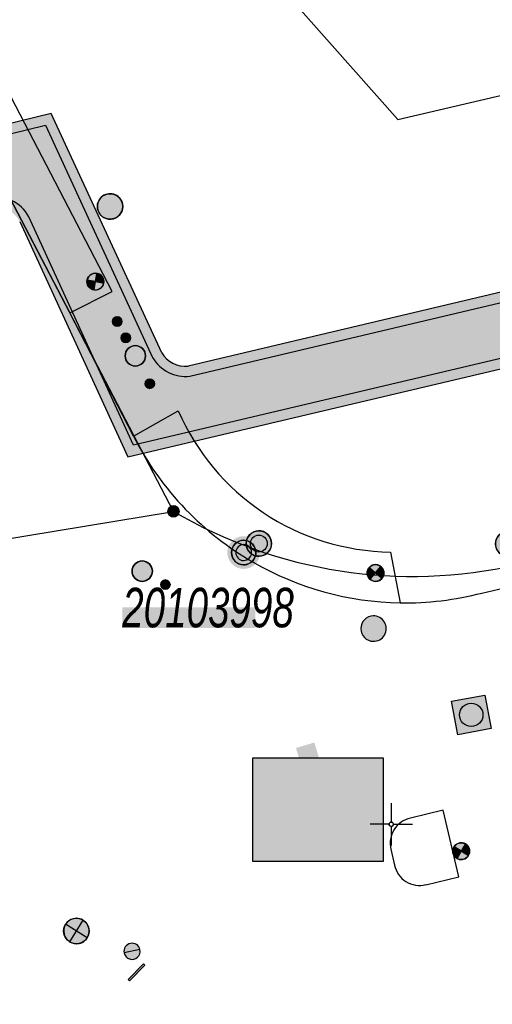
# Model space of a CAD drawing. Header units: metres. Extents: x 2695560 to 2696939, y 1260491 to 1262050.
# Tile 931 of 1005: x 2696565 to 2696579, y 1261645 to 1261673. Entities that reach past the tile are written whole.
import ezdxf

# ---------------------------------------------------------------- set-up
doc = ezdxf.new("R2010")
doc.units = ezdxf.units.M
doc.linetypes.add('AUSGEZOGEN', pattern=[0])
for name, color, linetype in [('XR$1$AV_Flächen (EO)', 7, 'AUSGEZOGEN'), ('XR$1$AV_Gebäudeflächen ut.', 7, 'AUSGEZOGEN'), ('XR$1$AV_Grenzpunkte', 7, 'AUSGEZOGEN'), ('XR$1$AV_Koordinatennetzpunkte', 7, 'AUSGEZOGEN'), ('XR$1$AV_Lagefixpunkt-Nr.', 7, 'AUSGEZOGEN'), ('XR$1$AV_Lagefixpunkte', 7, 'AUSGEZOGEN'), ('XR$1$AV_Linien (BB)', 7, 'AUSGEZOGEN'), ('XR$1$AV_Linien (EO)', 7, 'AUSGEZOGEN'), ('XR$1$AW_LK_Schachtdeckel', 24, 'AUSGEZOGEN'), ('XR$1$EW_LK_Bauwerk_FL_Linie_Punkt', 1, 'AUSGEZOGEN'), ('XR$1$EW_LK_Knoten', 1, 'AUSGEZOGEN'), ('XR$1$FM_LK_SW_TRASSEKNOTEN', 94, 'AUSGEZOGEN'), ('XR$1$Liegenschaftsgrenzen', 7, 'AUSGEZOGEN'), ('XR$1$PFAV', 255, 'AUSGEZOGEN'), ('XR$1$PFAW', 255, 'AUSGEZOGEN'), ('XR$1$PFEW', 255, 'AUSGEZOGEN'), ('XR$1$PFWA', 255, 'AUSGEZOGEN'), ('XR$1$PFWFM', 255, 'AUSGEZOGEN'), ('XR$1$RAEW', 8, 'AUSGEZOGEN'), ('XR$1$RP_Abstandslinie', 7, 'AUSGEZOGEN'), ('XR$1$WA_LK_Absperrarmatur', 171, 'AUSGEZOGEN'), ('XR$1$WA_LK_Hydrant', 171, 'AUSGEZOGEN'), ('XR$1$WA_LK_Rohrleitungsteil', 171, 'AUSGEZOGEN')]:
    doc.layers.add(name, color=color, linetype=linetype)
doc.styles.add('ARIAL', font='arial.ttf')

# ---------------------------------------------------------------- blocks, each defined once
blk = doc.blocks.new('COMPLEXOBJECT_72')
at = {"layer": 'XR$1$AV_Linien (BB)', "color": 7, "linetype": 'AUSGEZOGEN', "transparency": 33554687}
for p, q in [((6567.409, 11661.426), (6568.725, 11662.171)), ((6574.974, 11658.012), (6575.258, 11656.517))]:
    blk.add_line(p, q, dxfattribs=at)
for centre, radius, start, end in [((6575.065, 11664.923), 6.911, 203.4625, 236.2389), ((6575.069, 11664.936), 6.924, 236.2693, 269.2142)]:
    blk.add_arc(centre, radius, start, end, dxfattribs=at)
blk = doc.blocks.new('COMPLEXOBJECT_356')
at = {"layer": 'XR$1$AV_Linien (BB)', "color": 7, "linetype": 'AUSGEZOGEN', "transparency": 33554687}
for centre, radius, start, end in [((6575.407, 11665.484), 8.968, 223.8702, 240.0574), ((6575.41, 11665.492), 8.976, 240.0679, 269.0301)]:
    blk.add_arc(centre, radius, start, end, dxfattribs=at)
blk = doc.blocks.new('COMPLEXOBJECT_401')
at = {"layer": 'XR$1$AV_Linien (BB)', "color": 7, "linetype": 'AUSGEZOGEN', "transparency": 33554687}
blk.add_lwpolyline([(6577.669, 11656.806), (6578.841, 11657.078), (6579.565, 11657.246)], dxfattribs=at)
blk.add_arc((6575.401, 11665.527), 9.011, 269.0917, 284.5788, dxfattribs=at)
blk = doc.blocks.new('COMPLEXOBJECT_687')
at = {"layer": 'XR$1$AV_Linien (BB)', "color": 7, "linetype": 'AUSGEZOGEN', "transparency": 33554687}
for p, q in [((6588.145, 11645.77), (6587.718, 11645.67)), ((6582.507, 11643.981), (6577.564, 11642.032)), ((6573.8, 11640.57), (6569.771, 11639.203))]:
    blk.add_line(p, q, dxfattribs=at)
for centre, radius, start, end in [((6598.952, 11602.127), 44.969, 104.4667, 111.4506), ((6537.477, 11739.663), 105.541, 290.13087, 292.32312)]:
    blk.add_arc(centre, radius, start, end, dxfattribs=at)
blk = doc.blocks.new('COMPLEXOBJECT_721')
at = {"layer": 'XR$1$AV_Linien (BB)', "color": 7, "linetype": 'AUSGEZOGEN', "transparency": 33554687}
blk.add_line((6574.989, 11649.264), (6575.096, 11648.799), dxfattribs=at)
blk.add_lwpolyline([(6576.989, 11648.451), (6576.533, 11650.41), (6575.563, 11650.179)], dxfattribs=at)
for centre, radius, start, end in [((6575.725, 11649.44), 0.757, 102.361, 193.4371), ((6575.833, 11648.95), 0.752, 191.5617, 284.383)]:
    blk.add_arc(centre, radius, start, end, dxfattribs=at)
blk = doc.blocks.new('COMPLEXOBJECT_925')
at = {"layer": 'XR$1$AV_Flächen (EO)', "color": 7, "linetype": 'AUSGEZOGEN', "transparency": 33554687}
blk.add_line((6607.446, 11672.563), (6569.016, 11663.487), dxfattribs=at)
for points in [[(6568.237, 11663.88), (6564.981, 11670.925), (6546.363, 11666.366)], [(6564.053, 11667.741), (6567.238, 11660.81), (6608.019, 11670.43), (6608.863, 11666.708), (6609.352, 11666.824), (6609.812, 11664.878)]]:
    blk.add_lwpolyline(points, dxfattribs=at)
blk.add_arc((6568.928, 11664.282), 0.8, 210.1705, 276.2883, dxfattribs=at)
blk = doc.blocks.new('COMPLEXOBJECT_1138')
at = {"layer": 'XR$1$AV_Linien (EO)', "color": 7, "linetype": 'AUSGEZOGEN', "transparency": 33554687}
for points in [[(6569.068, 11663.191), (6605.932, 11671.897), (6607.503, 11672.268)], [(6546.426, 11666.073), (6564.812, 11670.575), (6567.97, 11663.742)]]:
    blk.add_lwpolyline(points, dxfattribs=at)
blk.add_arc((6568.931, 11664.287), 1.105, 209.5744, 277.1286, dxfattribs=at)
blk = doc.blocks.new('COMPLEXOBJECT_1139')
at = {"layer": 'XR$1$AV_Linien (EO)', "color": 7, "linetype": 'AUSGEZOGEN', "transparency": 33554687}
blk.add_lwpolyline([(6607.878, 11670.705), (6606.301, 11670.333), (6567.408, 11661.158), (6564.319, 11667.88)], dxfattribs=at)
blk.add_arc((6563.364, 11667.382), 1.077, 27.5437, 102.7964, dxfattribs=at)
blk = doc.blocks.new('COMPLEXOBJECT_1221')
at = {"layer": 'XR$1$Liegenschaftsgrenzen', "color": 7, "linetype": 'AUSGEZOGEN', "transparency": 33554687}
blk.add_line((6568.585, 11659.21), (6548.129, 11698.336), dxfattribs=at)
blk = doc.blocks.new('COMPLEXOBJECT_1230')
at = {"layer": 'XR$1$Liegenschaftsgrenzen', "color": 7, "linetype": 'AUSGEZOGEN', "transparency": 33554687}
blk.add_arc((6575.628, 11671.194), 13.9, 239.5594, 282.8122, dxfattribs=at)
blk = doc.blocks.new('BWAV1')
at = {"layer": 'XR$1$PFAV', "transparency": 33554687}
blk.add_hatch(color=7, dxfattribs=at).paths.add_polyline_path([(0.67, 0), (0.656, 0.135), (0.616, 0.264), (0.55, 0.383), (0.462, 0.486), (0.354, 0.569), (0.233, 0.628), (0.101, 0.662), (-0.034, 0.669), (-0.168, 0.649), (-0.295, 0.602), (-0.41, 0.53), (-0.508, 0.436), (-0.586, 0.325), (-0.639, 0.201), (-0.667, 0.068), (-0.667, -0.068), (-0.639, -0.201), (-0.586, -0.325), (-0.508, -0.436), (-0.41, -0.53), (-0.295, -0.602), (-0.168, -0.649), (-0.034, -0.669), (0.101, -0.662), (0.233, -0.628), (0.354, -0.569), (0.462, -0.486), (0.55, -0.383), (0.616, -0.264), (0.656, -0.135)])
at = {"color": 7, "transparency": 33554687}
for radius, start, end in [(0.5, 91.1948, 268.8052), (0.5, 268.8052, 91.1948), (0.326, 91.1948, 268.8052), (0.326, 268.8052, 91.1948)]:
    blk.add_arc((0, 0), radius, start, end, dxfattribs=at)
at = {"layer": 'XR$1$PFAV', "transparency": 33554687}
blk.add_circle((0, 0), 0.5, dxfattribs=at)
blk = doc.blocks.new('BAV15')
at = {"layer": 'XR$1$PFAV', "transparency": 33554687}
blk.add_hatch(color=7, dxfattribs=at).paths.add_polyline_path([(0.5, 0), (0.49, 0.101), (0.459, 0.197), (0.41, 0.286), (0.344, 0.362), (0.264, 0.424), (0.174, 0.469), (0.076, 0.494), (-0.025, 0.499), (-0.125, 0.484), (-0.22, 0.449), (-0.306, 0.395), (-0.379, 0.326), (-0.437, 0.243), (-0.477, 0.15), (-0.497, 0.051), (-0.497, -0.051), (-0.477, -0.15), (-0.437, -0.243), (-0.379, -0.326), (-0.306, -0.395), (-0.22, -0.449), (-0.125, -0.484), (-0.025, -0.499), (0.076, -0.494), (0.174, -0.469), (0.264, -0.424), (0.344, -0.362), (0.41, -0.286), (0.459, -0.197), (0.49, -0.101)])
at = {"color": 7, "transparency": 33554687}
for start, end in [(90, 270), (270, 90)]:
    blk.add_arc((0, 0), 0.5, start, end, dxfattribs=at)
at = {"layer": 'XR$1$PFAV', "transparency": 33554687}
blk.add_circle((0, 0), 0.5, dxfattribs=at)
blk = doc.blocks.new('BAV2041')
at = {"color": 7, "transparency": 33554687}
for p, q in [((0, 0.5), (0, 0.05)), ((-0.05, 0), (-0.5, 0)), ((0.05, 0), (0.5, 0)), ((0, -0.05), (0, -0.5))]:
    blk.add_line(p, q, dxfattribs=at)
blk.add_circle((0, 0), 0.05, dxfattribs=at)
for start, end in [(90, 270), (270, 90)]:
    blk.add_arc((0, 0), 0.05, start, end, dxfattribs=at)
blk = doc.blocks.new('BAW2082')
at = {"layer": 'XR$1$PFAW', "transparency": 33554687}
blk.add_hatch(color=7, dxfattribs=at).paths.add_polyline_path([(0.509, -0.003), (0.499, 0.098), (0.469, 0.194), (0.42, 0.283), (0.354, 0.359), (0.274, 0.421), (0.183, 0.466), (0.085, 0.491), (-0.016, 0.496), (-0.116, 0.481), (-0.211, 0.446), (-0.297, 0.392), (-0.37, 0.323), (-0.428, 0.24), (-0.468, 0.147), (-0.488, 0.047), (-0.488, -0.054), (-0.468, -0.153), (-0.428, -0.246), (-0.37, -0.329), (-0.297, -0.398), (-0.211, -0.452), (-0.116, -0.487), (-0.016, -0.502), (0.085, -0.497), (0.183, -0.472), (0.274, -0.427), (0.354, -0.366), (0.42, -0.289), (0.469, -0.2), (0.499, -0.104)])
at = {"transparency": 33554687}
for start, end in [(91.1948, 268.8052), (268.8052, 91.1948)]:
    blk.add_arc((0.01, 0), 0.5, start, end, dxfattribs=at)
at = {"layer": 'XR$1$PFAW', "transparency": 33554687}
blk.add_circle((0.009, -0.003), 0.5, dxfattribs=at)
blk = doc.blocks.new('BAW2087')
at = {"lineweight": 25, "true_color": 0x000000, "transparency": 33554687}
h = blk.add_hatch(color=18, dxfattribs=at)
h.paths.add_polyline_path([(-0.5, 0.5), (-0.5, -0.5), (0.5, -0.5), (0.5, 0.5)])
h.paths.add_polyline_path([(0.337, -0.069), (0.316, -0.136), (0.282, -0.196), (0.237, -0.249), (0.182, -0.292), (0.119, -0.322), (0.052, -0.34), (-0.017, -0.343), (-0.086, -0.333), (-0.151, -0.309), (-0.21, -0.272), (-0.261, -0.224), (-0.301, -0.167), (-0.328, -0.103), (-0.342, -0.035), (-0.342, 0.035), (-0.328, 0.103), (-0.301, 0.167), (-0.261, 0.224), (-0.21, 0.272), (-0.151, 0.309), (-0.086, 0.333), (-0.017, 0.343), (0.052, 0.34), (0.119, 0.322), (0.182, 0.292), (0.237, 0.249), (0.282, 0.196), (0.316, 0.136), (0.337, 0.069), (0.344, 0)], flags=16)
at = {"layer": 'XR$1$PFAW', "lineweight": 25, "transparency": 33554687}
blk.add_hatch(color=7, dxfattribs=at).paths.add_polyline_path([(0.344, 0), (0.337, 0.069), (0.316, 0.136), (0.282, 0.196), (0.237, 0.249), (0.182, 0.292), (0.119, 0.322), (0.052, 0.34), (-0.017, 0.343), (-0.086, 0.333), (-0.151, 0.309), (-0.21, 0.272), (-0.261, 0.224), (-0.301, 0.167), (-0.328, 0.103), (-0.342, 0.035), (-0.342, -0.035), (-0.328, -0.103), (-0.301, -0.167), (-0.261, -0.224), (-0.21, -0.272), (-0.151, -0.309), (-0.086, -0.333), (-0.017, -0.343), (0.052, -0.34), (0.119, -0.322), (0.182, -0.292), (0.237, -0.249), (0.282, -0.196), (0.316, -0.136), (0.337, -0.069)])
at = {"lineweight": 25, "transparency": 33554687}
for p, q in [((-0.5, 0.5, 0.993), (0.5, 0.5, 0.993)), ((-0.5, -0.5, 0.993), (-0.5, 0.5, 0.993)), ((0.5, 0.5, 0.993), (0.5, -0.5, 0.993)), ((0.5, -0.5, 0.993), (-0.5, -0.5, 0.993))]:
    blk.add_line(p, q, dxfattribs=at)
blk.add_circle((0, 0), 0.344, dxfattribs=at)
at = {"layer": 'XR$1$PFAW', "lineweight": 25, "transparency": 33554687}
blk.add_line((-0.5, 0.5), (0.5, 0.5), dxfattribs=at)
at = {"layer": 'XR$1$PFAW', "color": 31, "lineweight": 25, "transparency": 33554687}
for p, q in [((-0.5, -0.5), (-0.5, 0.5)), ((0.5, 0.5), (0.5, -0.5)), ((0.5, -0.5), (-0.5, -0.5))]:
    blk.add_line(p, q, dxfattribs=at)
at = {"layer": 'XR$1$PFAW', "lineweight": 25, "transparency": 33554687}
blk.add_circle((0, 0), 0.344, dxfattribs=at)
blk = doc.blocks.new('BWA2013')
at = {"true_color": 0x000000, "transparency": 33554687}
blk.add_hatch(color=18, dxfattribs=at).paths.add_polyline_path([(-0.291, -0.409), (0.352, 0.357), (0.291, 0.409), (-0.352, -0.357)])
at = {"transparency": 33554687}
blk.add_lwpolyline([(-0.291, -0.409), (-0.352, -0.357), (0.291, 0.409), (0.352, 0.357), (-0.291, -0.409)], close=True, dxfattribs=at)
blk = doc.blocks.new('BWA2009')
at = {"true_color": 0x000000, "transparency": 33554687}
blk.add_hatch(color=18, dxfattribs=at).paths.add_polyline_path([(0.333, 0), (0.327, 0.067), (0.306, 0.131), (0.274, 0.19), (0.23, 0.242), (0.176, 0.283), (0.116, 0.313), (0.05, 0.329), (-0.017, 0.333), (-0.084, 0.323), (-0.147, 0.299), (-0.204, 0.264), (-0.253, 0.217), (-0.291, 0.162), (-0.318, 0.1), (-0.332, 0.034), (-0.332, -0.034), (-0.318, -0.1), (-0.291, -0.162), (-0.253, -0.217), (-0.204, -0.264), (-0.147, -0.299), (-0.084, -0.323), (-0.017, -0.333), (0.05, -0.329), (0.116, -0.313), (0.176, -0.283), (0.23, -0.242), (0.274, -0.19), (0.306, -0.131), (0.327, -0.067)])
at = {"layer": 'XR$1$PFWA', "transparency": 33554687}
blk.add_hatch(color=7, dxfattribs=at).paths.add_polyline_path([(0.5, 0), (0.49, 0.101), (0.459, 0.197), (0.41, 0.286), (0.344, 0.362), (0.264, 0.424), (0.174, 0.469), (0.076, 0.494), (-0.025, 0.499), (-0.125, 0.484), (-0.22, 0.449), (-0.306, 0.395), (-0.379, 0.326), (-0.437, 0.243), (-0.477, 0.15), (-0.497, 0.051), (-0.497, -0.051), (-0.477, -0.15), (-0.437, -0.243), (-0.379, -0.326), (-0.306, -0.395), (-0.22, -0.449), (-0.125, -0.484), (-0.025, -0.499), (0.076, -0.494), (0.174, -0.469), (0.264, -0.424), (0.344, -0.362), (0.41, -0.286), (0.459, -0.197), (0.49, -0.101)])
at = {"transparency": 33554687}
blk.add_circle((0, 0), 0.333, dxfattribs=at)
for start, end in [(90, 180), (0, 90), (180, 270), (270, 0)]:
    blk.add_arc((0, 0), 0.5, start, end, dxfattribs=at)
at = {"layer": 'XR$1$PFWA', "transparency": 33554687}
blk.add_circle((0, 0), 0.5, dxfattribs=at)
blk = doc.blocks.new('BWA965')
at = {"layer": 'XR$1$PFWA', "transparency": 33554687}
blk.add_hatch(color=7, dxfattribs=at).paths.add_polyline_path([(0, 0.5), (-0.051, 0.497), (-0.101, 0.49), (-0.15, 0.477), (-0.197, 0.459), (-0.243, 0.437), (-0.286, 0.41), (-0.326, 0.379), (-0.362, 0.344), (-0.395, 0.306), (-0.424, 0.264), (-0.449, 0.22), (-0.469, 0.174), (-0.484, 0.125), (-0.494, 0.076), (-0.499, 0.025), (-0.499, -0.025), (-0.494, -0.076), (-0.484, -0.125), (-0.469, -0.174), (-0.449, -0.22), (-0.424, -0.264), (-0.395, -0.306), (-0.362, -0.344), (-0.326, -0.379), (-0.286, -0.41), (-0.243, -0.437), (-0.197, -0.459), (-0.15, -0.477), (-0.101, -0.49), (-0.051, -0.497), (0, -0.5), (0.051, -0.497), (0.101, -0.49), (0.15, -0.477), (0.197, -0.459), (0.243, -0.437), (0.286, -0.41), (0.326, -0.379), (0.362, -0.344), (0.395, -0.306), (0.424, -0.264), (0.449, -0.22), (0.469, -0.174), (0.484, -0.125), (0.494, -0.076), (0.499, -0.025), (0.499, 0.025), (0.494, 0.076), (0.484, 0.125), (0.469, 0.174), (0.449, 0.22), (0.424, 0.264), (0.395, 0.306), (0.362, 0.344), (0.326, 0.379), (0.286, 0.41), (0.243, 0.437), (0.197, 0.459), (0.15, 0.477), (0.101, 0.49), (0.051, 0.497)])
at = {"transparency": 33554687}
blk.add_line((0, 0.5), (0, -0.5), dxfattribs=at)
for start, end in [(90, 270), (270, 90)]:
    blk.add_arc((0, 0), 0.5, start, end, dxfattribs=at)
blk = doc.blocks.new('BEW15')
at = {"layer": 'XR$1$PFEW', "transparency": 33554687}
h = blk.add_hatch(color=7, dxfattribs=at)
h.paths.add_polyline_path([(-0.5, 0), (-0.497, -0.05), (-0.489, -0.1), (-0.477, -0.15), (-0.459, -0.197), (-0.437, -0.242), (-0.41, -0.285), (-0.379, -0.326), (-0.344, -0.362), (-0.306, -0.395), (-0.264, -0.424), (-0.22, -0.449), (-0.173, -0.469), (-0.125, -0.484), (-0.075, -0.494), (-0.025, -0.499), (0.026, -0.499), (0.076, -0.494), (0.126, -0.484), (0.174, -0.469), (0.22, -0.449), (0.265, -0.424), (0.306, -0.395), (0.345, -0.362), (0.38, -0.326), (0.411, -0.285), (0.437, -0.242), (0.46, -0.197), (0.477, -0.15), (0.49, -0.1), (0.498, -0.05), (0.5, 0), (0.498, 0.051), (0.49, 0.101), (0.477, 0.15), (0.46, 0.197), (0.437, 0.243), (0.411, 0.286), (0.38, 0.326), (0.345, 0.363), (0.306, 0.396), (0.265, 0.424), (0.22, 0.449), (0.174, 0.469), (0.126, 0.484), (0.076, 0.494), (0.026, 0.5), (-0.025, 0.5), (-0.075, 0.494), (-0.125, 0.484), (-0.173, 0.469), (-0.22, 0.449), (-0.264, 0.424), (-0.306, 0.396), (-0.344, 0.363), (-0.379, 0.326), (-0.41, 0.286), (-0.437, 0.243), (-0.459, 0.197), (-0.477, 0.15), (-0.489, 0.101), (-0.497, 0.051)])
h.paths.add_polyline_path([(0.01, 0.001), (0.01, 0), (0.01, -0.001), (0.01, -0.002), (0.01, -0.003), (0.009, -0.004), (0.009, -0.005), (0.009, -0.006), (0.008, -0.006), (0.007, -0.007), (0.006, -0.008), (0.006, -0.008), (0.005, -0.009), (0.004, -0.009), (0.003, -0.01), (0.002, -0.01), (0.001, -0.01), (0, -0.01), (-0.001, -0.01), (-0.002, -0.01), (-0.003, -0.009), (-0.004, -0.009), (-0.005, -0.008), (-0.006, -0.008), (-0.007, -0.007), (-0.007, -0.006), (-0.008, -0.006), (-0.008, -0.005), (-0.009, -0.004), (-0.009, -0.003), (-0.009, -0.002), (-0.01, -0.001), (-0.01, 0), (-0.01, 0.001), (-0.009, 0.002), (-0.009, 0.003), (-0.009, 0.004), (-0.008, 0.005), (-0.008, 0.006), (-0.007, 0.007), (-0.007, 0.007), (-0.006, 0.008), (-0.005, 0.009), (-0.004, 0.009), (-0.003, 0.01), (-0.002, 0.01), (-0.001, 0.01), (0, 0.01), (0.001, 0.01), (0.002, 0.01), (0.003, 0.01), (0.004, 0.01), (0.005, 0.009), (0.006, 0.009), (0.006, 0.008), (0.007, 0.007), (0.008, 0.007), (0.009, 0.006), (0.009, 0.005), (0.009, 0.004), (0.01, 0.003), (0.01, 0.002)], flags=16)
at = {"color": 1, "transparency": 33554687}
for start, end in [(0, 180), (180, 0)]:
    blk.add_arc((0, 0), 0.5, start, end, dxfattribs=at)
at = {"layer": 'XR$1$PFEW', "transparency": 33554687}
blk.add_circle((0, 0), 0.5, dxfattribs=at)
blk = doc.blocks.new('BEWLP2549_S')
at = {"layer": 'XR$1$PFEW', "transparency": 33554687}
blk.add_hatch(color=7, dxfattribs=at).paths.add_polyline_path([(0.5, 0), (0.49, 0.101), (0.459, 0.197), (0.41, 0.286), (0.344, 0.362), (0.264, 0.424), (0.174, 0.469), (0.076, 0.494), (-0.025, 0.499), (-0.125, 0.484), (-0.22, 0.449), (-0.306, 0.395), (-0.379, 0.326), (-0.437, 0.243), (-0.477, 0.15), (-0.497, 0.051), (-0.497, -0.051), (-0.477, -0.15), (-0.437, -0.243), (-0.379, -0.326), (-0.306, -0.395), (-0.22, -0.449), (-0.125, -0.484), (-0.025, -0.499), (0.076, -0.494), (0.174, -0.469), (0.264, -0.424), (0.344, -0.362), (0.41, -0.286), (0.459, -0.197), (0.49, -0.101)])
at = {"color": 1, "transparency": 33554687}
for p, q in [((0.354, -0.354), (-0.354, 0.354)), ((-0.354, -0.354), (0.354, 0.354))]:
    blk.add_line(p, q, dxfattribs=at)
for start, end in [(91.3809, 268.6191), (268.6191, 91.3809)]:
    blk.add_arc((0, 0), 0.5, start, end, dxfattribs=at)
at = {"layer": 'XR$1$PFEW', "transparency": 33554687}
blk.add_circle((0, 0), 0.5, dxfattribs=at)
blk = doc.blocks.new('BEWLP2561')
at = {"layer": 'XR$1$PFEW', "transparency": 33554687}
blk.add_hatch(color=7, dxfattribs=at).paths.add_polyline_path([(0.488, 0), (0.478, 0.101), (0.448, 0.197), (0.399, 0.286), (0.333, 0.362), (0.253, 0.424), (0.162, 0.469), (0.064, 0.494), (-0.037, 0.499), (-0.137, 0.484), (-0.232, 0.449), (-0.318, 0.395), (-0.391, 0.326), (-0.449, 0.243), (-0.489, 0.15), (-0.509, 0.051), (-0.509, -0.051), (-0.489, -0.15), (-0.449, -0.243), (-0.391, -0.326), (-0.318, -0.395), (-0.232, -0.449), (-0.137, -0.484), (-0.037, -0.499), (0.064, -0.494), (0.162, -0.469), (0.253, -0.424), (0.333, -0.362), (0.399, -0.286), (0.448, -0.197), (0.478, -0.101)])
at = {"layer": 'XR$1$RAEW', "transparency": 33554687}
for points in [[(-0.324, -0.38), (-0.009, 0.003), (-0.38, 0.325), (-0.396, 0.305), (-0.411, 0.285), (-0.425, 0.263), (-0.438, 0.242), (-0.449, 0.219), (-0.46, 0.196), (-0.469, 0.172), (-0.477, 0.148), (-0.484, 0.124), (-0.49, 0.099), (-0.494, 0.074), (-0.497, 0.049), (-0.499, 0.024), (-0.5, -0.001), (-0.499, -0.027), (-0.497, -0.052), (-0.494, -0.077), (-0.489, -0.102), (-0.484, -0.127), (-0.477, -0.151), (-0.468, -0.175), (-0.459, -0.198), (-0.448, -0.221), (-0.436, -0.244), (-0.423, -0.266), (-0.409, -0.287), (-0.394, -0.307), (-0.378, -0.327), (-0.361, -0.346), (-0.343, -0.363)], [(0.306, 0.386), (0, 0), (0.381, -0.325), (0.397, -0.305), (0.411, -0.284), (0.425, -0.262), (0.438, -0.24), (0.449, -0.217), (0.459, -0.193), (0.468, -0.169), (0.476, -0.144), (0.483, -0.12), (0.488, -0.094), (0.492, -0.069), (0.494, -0.043), (0.495, -0.018), (0.495, 0.008), (0.494, 0.034), (0.491, 0.059), (0.487, 0.084), (0.482, 0.11), (0.475, 0.134), (0.468, 0.159), (0.459, 0.183), (0.448, 0.206), (0.437, 0.229), (0.424, 0.252), (0.41, 0.273), (0.395, 0.294), (0.379, 0.314), (0.362, 0.334), (0.345, 0.352), (0.326, 0.37)]]:
    blk.add_hatch(color=1, dxfattribs=at).paths.add_polyline_path(points)
at = {"color": 1, "transparency": 33554687}
for p, q in [((0.381, -0.325), (-0.38, 0.325)), ((-0.324, -0.38), (0.306, 0.386))]:
    blk.add_line(p, q, dxfattribs=at)
for start, end in [(91.38095, 268.61905), (268.61905, 91.38095)]:
    blk.add_arc((0, 0), 0.5, start, end, dxfattribs=at)
at = {"layer": 'XR$1$PFEW', "transparency": 33554687}
blk.add_circle((-0.012, 0, -0.993), 0.5, dxfattribs=at)
at = {"layer": 'XR$1$RAEW', "color": 1, "transparency": 33554687}
for points in [[(-0.324, -0.38), (-0.009, 0.003), (-0.38, 0.325)], [(0.306, 0.386), (0, 0), (0.381, -0.325)]]:
    blk.add_lwpolyline(points, dxfattribs=at)
for centre, start, end in [((0, 0), 139.48209, 229.51105), ((-0.004, -0.006), 320.36586, 51.63478)]:
    blk.add_arc(centre, 0.5, start, end, dxfattribs=at)
blk = doc.blocks.new('BEW957')
at = {"layer": 'XR$1$RAEW', "transparency": 33554687}
blk.add_hatch(color=1, dxfattribs=at).paths.add_polyline_path([(-0.5, 0), (-0.5, -0.05), (-0.49, -0.1), (-0.48, -0.15), (-0.46, -0.2), (-0.44, -0.24), (-0.41, -0.29), (-0.38, -0.33), (-0.34, -0.36), (-0.31, -0.4), (-0.26, -0.42), (-0.22, -0.45), (-0.17, -0.47), (-0.13, -0.48), (-0.08, -0.49), (-0.03, -0.5), (0.03, -0.5), (0.08, -0.49), (0.13, -0.48), (0.17, -0.47), (0.22, -0.45), (0.26, -0.42), (0.31, -0.4), (0.34, -0.36), (0.38, -0.33), (0.41, -0.29), (0.44, -0.24), (0.46, -0.2), (0.48, -0.15), (0.49, -0.1), (0.5, -0.05), (0.5, 0), (0.5, 0.05), (0.49, 0.1), (0.48, 0.15), (0.46, 0.2), (0.44, 0.24), (0.41, 0.29), (0.38, 0.33), (0.34, 0.36), (0.31, 0.4), (0.26, 0.42), (0.22, 0.45), (0.17, 0.47), (0.13, 0.48), (0.08, 0.49), (0.03, 0.5), (-0.03, 0.5), (-0.08, 0.49), (-0.13, 0.48), (-0.17, 0.47), (-0.22, 0.45), (-0.26, 0.42), (-0.31, 0.4), (-0.34, 0.36), (-0.38, 0.33), (-0.41, 0.29), (-0.44, 0.24), (-0.46, 0.2), (-0.48, 0.15), (-0.49, 0.1), (-0.5, 0.05)])
at = {"color": 1, "transparency": 33554687}
for start, end in [(90, 180), (180, 270), (0, 90), (270, 0)]:
    blk.add_arc((0, 0), 0.5, start, end, dxfattribs=at)
at = {"layer": 'XR$1$RAEW', "color": 1, "transparency": 33554687}
blk.add_circle((0, 0), 0.5, dxfattribs=at)
blk = doc.blocks.new('BWFM2')
at = {"layer": 'XR$1$PFWFM', "transparency": 33554687}
blk.add_hatch(color=7, dxfattribs=at).paths.add_polyline_path([(0, 0.5), (-0.05, 0.496), (-0.099, 0.488), (-0.147, 0.474), (-0.194, 0.456), (-0.238, 0.434), (-0.28, 0.407), (-0.32, 0.376), (-0.355, 0.341), (-0.388, 0.303), (-0.416, 0.261), (-0.44, 0.217), (-0.459, 0.171), (-0.474, 0.124), (-0.484, 0.075), (-0.489, 0.025), (-0.489, -0.025), (-0.484, -0.075), (-0.474, -0.124), (-0.459, -0.171), (-0.44, -0.217), (-0.416, -0.261), (-0.388, -0.303), (-0.355, -0.341), (-0.32, -0.376), (-0.28, -0.407), (-0.238, -0.434), (-0.194, -0.456), (-0.147, -0.474), (-0.099, -0.488), (-0.05, -0.496), (0, -0.5), (0.051, -0.498), (0.102, -0.492), (0.152, -0.48), (0.2, -0.462), (0.247, -0.441), (0.291, -0.414), (0.332, -0.383), (0.369, -0.348), (0.403, -0.309), (0.433, -0.268), (0.458, -0.223), (0.478, -0.176), (0.494, -0.127), (0.505, -0.077), (0.51, -0.026), (0.51, 0.026), (0.505, 0.077), (0.494, 0.127), (0.478, 0.176), (0.458, 0.223), (0.433, 0.268), (0.403, 0.309), (0.369, 0.348), (0.332, 0.383), (0.291, 0.414), (0.247, 0.441), (0.2, 0.462), (0.152, 0.48), (0.102, 0.492), (0.051, 0.498)])
at = {"color": 94, "transparency": 33554687}
for start, end in [(91.1948, 268.8052), (268.8052, 91.1948)]:
    blk.add_arc((0.01, 0), 0.5, start, end, dxfattribs=at)

msp = doc.modelspace()

# ---------------------------------------------------------------- hatches: boundary and pattern name
at = {"transparency": 33554687}
for points in [[(2696568.045, 1261656.193), (2696568.045, 1261655.59), (2696571.963, 1261655.59), (2696571.963, 1261656.193)], [(2696573.706, 1261652.216), (2696573.163, 1261652.055), (2696573.502, 1261650.92), (2696574.045, 1261651.081)], [(2696571.895, 1261651.764), (2696571.895, 1261648.709), (2696575.728, 1261648.709), (2696575.728, 1261651.764)]]:
    msp.add_hatch(color=7, dxfattribs=at).paths.add_polyline_path(points)
at = {"layer": 'XR$1$AV_Gebäudeflächen ut.', "true_color": 0xf5f5f5, "transparency": 33554687}
msp.add_hatch(color=7, dxfattribs=at).paths.add_polyline_path([(2696610.782, 1261664.688), (2696612.521, 1261665.079), (2696610.882, 1261672.18), (2696610.117, 1261675.498), (2696607.839, 1261674.969), (2696608.461, 1261672.415), (2696608.461, 1261672.413), (2696608.46, 1261672.411), (2696608.46, 1261672.409), (2696608.459, 1261672.407), (2696608.458, 1261672.405), (2696608.458, 1261672.403), (2696608.457, 1261672.401), (2696608.456, 1261672.399), (2696608.455, 1261672.397), (2696608.454, 1261672.395), (2696608.452, 1261672.393), (2696608.451, 1261672.392), (2696608.45, 1261672.39), (2696608.448, 1261672.388), (2696608.447, 1261672.387), (2696608.445, 1261672.385), (2696608.444, 1261672.384), (2696608.442, 1261672.383), (2696608.44, 1261672.381), (2696608.438, 1261672.38), (2696608.436, 1261672.379), (2696608.435, 1261672.378), (2696608.433, 1261672.377), (2696608.431, 1261672.376), (2696608.429, 1261672.376), (2696608.427, 1261672.375), (2696608.424, 1261672.374), (2696608.422, 1261672.374), (2696608.42, 1261672.373), (2696608.418, 1261672.373), (2696608.416, 1261672.373), (2696569.986, 1261663.297), (2696569.956, 1261663.294), (2696569.927, 1261663.293), (2696569.897, 1261663.292), (2696569.867, 1261663.293), (2696569.837, 1261663.295), (2696569.808, 1261663.297), (2696569.778, 1261663.301), (2696569.749, 1261663.306), (2696569.72, 1261663.312), (2696569.691, 1261663.32), (2696569.662, 1261663.328), (2696569.634, 1261663.337), (2696569.606, 1261663.348), (2696569.579, 1261663.359), (2696569.552, 1261663.371), (2696569.525, 1261663.385), (2696569.499, 1261663.399), (2696569.473, 1261663.414), (2696569.448, 1261663.431), (2696569.424, 1261663.448), (2696569.401, 1261663.466), (2696569.378, 1261663.485), (2696569.355, 1261663.505), (2696569.334, 1261663.525), (2696569.313, 1261663.547), (2696569.293, 1261663.569), (2696569.274, 1261663.592), (2696569.256, 1261663.615), (2696569.239, 1261663.64), (2696569.222, 1261663.665), (2696569.207, 1261663.69), (2696565.951, 1261670.735), (2696547.333, 1261666.176), (2696547.303, 1261666.171), (2696547.273, 1261666.168), (2696547.242, 1261666.166), (2696547.212, 1261666.165), (2696547.181, 1261666.165), (2696547.151, 1261666.167), (2696547.12, 1261666.17), (2696547.09, 1261666.175), (2696547.06, 1261666.18), (2696547.031, 1261666.187), (2696547.001, 1261666.195), (2696546.972, 1261666.205), (2696546.944, 1261666.216), (2696546.916, 1261666.228), (2696546.888, 1261666.241), (2696546.861, 1261666.255), (2696546.835, 1261666.27), (2696546.809, 1261666.287), (2696546.784, 1261666.305), (2696546.76, 1261666.323), (2696546.737, 1261666.343), (2696546.715, 1261666.364), (2696546.693, 1261666.385), (2696546.672, 1261666.408), (2696546.653, 1261666.431), (2696546.634, 1261666.455), (2696546.617, 1261666.48), (2696546.6, 1261666.506), (2696546.585, 1261666.532), (2696546.571, 1261666.559), (2696546.558, 1261666.587), (2696518.742, 1261728.175), (2696505.244, 1261722.115), (2696506.073, 1261720.281), (2696506.137, 1261720.31), (2696506.229, 1261720.107), (2696517.188, 1261725.056), (2696518.423, 1261722.322), (2696518.878, 1261722.527), (2696544.737, 1261665.259), (2696542.777, 1261664.328), (2696543.67, 1261662.316), (2696545.657, 1261663.249), (2696546.295, 1261661.822), (2696548.65, 1261662.877), (2696548.176, 1261663.916), (2696549.233, 1261664.357), (2696564.164, 1261667.95), (2696564.196, 1261667.957), (2696564.229, 1261667.962), (2696564.261, 1261667.966), (2696564.294, 1261667.968), (2696564.327, 1261667.969), (2696564.36, 1261667.969), (2696564.393, 1261667.967), (2696564.425, 1261667.964), (2696564.458, 1261667.959), (2696564.49, 1261667.953), (2696564.522, 1261667.946), (2696564.554, 1261667.937), (2696564.585, 1261667.927), (2696564.616, 1261667.916), (2696564.646, 1261667.904), (2696564.676, 1261667.89), (2696564.705, 1261667.875), (2696564.734, 1261667.858), (2696564.762, 1261667.841), (2696564.789, 1261667.822), (2696564.815, 1261667.802), (2696564.84, 1261667.781), (2696564.865, 1261667.759), (2696564.888, 1261667.737), (2696564.911, 1261667.713), (2696564.932, 1261667.688), (2696564.953, 1261667.662), (2696564.972, 1261667.635), (2696564.99, 1261667.608), (2696565.007, 1261667.58), (2696565.023, 1261667.551), (2696568.208, 1261660.62), (2696608.989, 1261670.24), (2696609.833, 1261666.518), (2696610.322, 1261666.634)])

# ---------------------------------------------------------------- linework, layer by layer
at = {"color": 24, "lineweight": -3, "transparency": 33554687}
msp.add_lwpolyline([(2696571.895, 1261651.764), (2696575.728, 1261651.764), (2696575.728, 1261648.709), (2696571.895, 1261648.709), (2696571.895, 1261651.764)], close=True, dxfattribs=at)
at = {"layer": 'XR$1$AV_Linien (BB)', "color": 7, "linetype": 'AUSGEZOGEN', "transparency": 33554687}
for p, q in [((2696556.806, 1261683.405), (2696566.501, 1261664.861)), ((2696568.379, 1261661.236), (2696566.501, 1261664.861)), ((2696576.99, 1261648.031), (2696577.959, 1261648.261))]:
    msp.add_line(p, q, dxfattribs=at)
msp.add_lwpolyline([(2696566.501, 1261664.861), (2696567.748, 1261665.495), (2696558.075, 1261684.077), (2696556.806, 1261683.405)], dxfattribs=at)
msp.add_arc((2696576.36, 1261665.285), 8.95, 206.8999, 223.9036, dxfattribs=at)
at = {"layer": 'XR$1$Liegenschaftsgrenzen', "color": 7, "linetype": 'AUSGEZOGEN', "transparency": 33554687}
msp.add_line((2696551.315, 1261656.018), (2696569.555, 1261659.02), dxfattribs=at)
at = {"layer": 'XR$1$RP_Abstandslinie', "color": 7, "linetype": 'AUSGEZOGEN', "transparency": 33554687}
for points in [[(2696696.175, 1261755.681), (2696602.329, 1261800.412), (2696572.427, 1261737.512), (2696541.165, 1261723.479), (2696553.937, 1261695.569), (2696576.16, 1261670.558)], [(2696576.16, 1261670.558), (2696596.61, 1261675.34), (2696630.7, 1261683.27), (2696656.645, 1261689.299)]]:
    msp.add_lwpolyline(points, dxfattribs=at)

# ---------------------------------------------------------------- block references
at = {"layer": 'XR$1$AV_Flächen (EO)', "color": 7, "linetype": 'AUSGEZOGEN', "lineweight": -3, "transparency": 33554687}
msp.add_blockref('COMPLEXOBJECT_925', (2690000.97, 1249999.81), dxfattribs=at)
at = {"layer": 'XR$1$AV_Grenzpunkte', "color": 7, "linetype": 'AUSGEZOGEN', "lineweight": -3, "transparency": 33554687, "xscale": 0.3249999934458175, "yscale": 0.3249999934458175}
msp.add_blockref('BAV15', (2696569.555, 1261659.02), dxfattribs=at)
at = {"layer": 'XR$1$AV_Koordinatennetzpunkte', "color": 7, "linetype": 'AUSGEZOGEN', "lineweight": -3, "transparency": 33554687, "xscale": 1.25, "yscale": 1.25}
msp.add_blockref('BAV2041', (2696575.97, 1261649.81), dxfattribs=at)
at = {"layer": 'XR$1$AV_Lagefixpunkte', "color": 7, "linetype": 'AUSGEZOGEN', "lineweight": -3, "transparency": 33554687, "xscale": 0.7199999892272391, "yscale": 0.7199999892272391}
msp.add_blockref('BWAV1', (2696571.623, 1261657.807, 437.184), dxfattribs=at)
at = {"layer": 'XR$1$AV_Linien (BB)', "color": 7, "linetype": 'AUSGEZOGEN', "lineweight": -3, "transparency": 33554687}
for name in ['COMPLEXOBJECT_72', 'COMPLEXOBJECT_356', 'COMPLEXOBJECT_401', 'COMPLEXOBJECT_721', 'COMPLEXOBJECT_687']:
    msp.add_blockref(name, (2690000.97, 1249999.81), dxfattribs=at)
at = {"layer": 'XR$1$AV_Linien (EO)', "color": 7, "linetype": 'AUSGEZOGEN', "lineweight": -3, "transparency": 33554687}
for name in ['COMPLEXOBJECT_1138', 'COMPLEXOBJECT_1139']:
    msp.add_blockref(name, (2690000.97, 1249999.81), dxfattribs=at)
at = {"layer": 'XR$1$AW_LK_Schachtdeckel', "color": 24, "linetype": 'AUSGEZOGEN', "lineweight": -3, "transparency": 33554687}
for p, xscale, yscale, rotation in [((2696567.68, 1261667.99), 0.7499999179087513, 0.7499999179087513, 50.09671020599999), ((2696579.42, 1261658.06), 0.7499999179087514, 0.7499999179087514, 119.928314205)]:
    msp.add_blockref('BAW2082', p, dxfattribs=dict(at, xscale=xscale, yscale=yscale, rotation=rotation))
at = {"layer": 'XR$1$AW_LK_Schachtdeckel', "color": 24, "linetype": 'AUSGEZOGEN', "lineweight": -3, "transparency": 33554687, "rotation": 10.66240908}
msp.add_blockref('BAW2087', (2696578.327, 1261653.029), dxfattribs=at)
at = {"layer": 'XR$1$EW_LK_Bauwerk_FL_Linie_Punkt', "color": 1, "linetype": 'AUSGEZOGEN', "lineweight": -3, "transparency": 33554687, "xscale": 0.5999999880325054, "yscale": 0.5999999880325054}
for p in [(2696568.431, 1261663.598), (2696568.633, 1261657.259)]:
    msp.add_blockref('BEW15', p, dxfattribs=at)
at = {"layer": 'XR$1$EW_LK_Knoten', "color": 1, "linetype": 'AUSGEZOGEN', "lineweight": -3, "transparency": 33554687}
for name, p, xscale, yscale, rotation in [('BEWLP2561', (2696567.257, 1261665.784), 0.4943918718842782, 0.4943918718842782, 30.23549999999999), ('BEW957', (2696568.147, 1261664.13), 0.2749999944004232, 0.2749999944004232, 45), ('BEWLP2561', (2696575.511, 1261657.206), 0.4943918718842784, 0.4943918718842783, 359.0919), ('BEWLP2561', (2696578.037, 1261649.016), 0.4943918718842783, 0.4943918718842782, 9.59849999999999), ('BEWLP2549_S', (2696566.694, 1261646.667), 0.7499999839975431, 0.7499999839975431, 13.3335)]:
    msp.add_blockref(name, p, dxfattribs=dict(at, xscale=xscale, yscale=yscale, rotation=rotation))
at = {"layer": 'XR$1$EW_LK_Knoten', "color": 1, "linetype": 'AUSGEZOGEN', "lineweight": -3, "transparency": 33554687, "xscale": 0.2749999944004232, "yscale": 0.2749999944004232}
for p in [(2696567.896, 1261664.608), (2696568.147, 1261664.13), (2696568.856, 1261662.778), (2696569.315, 1261656.862)]:
    msp.add_blockref('BEW957', p, dxfattribs=at)
at = {"layer": 'XR$1$FM_LK_SW_TRASSEKNOTEN', "color": 94, "linetype": 'AUSGEZOGEN', "lineweight": -3, "transparency": 33554687, "xscale": 0.7499999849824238, "yscale": 0.7499999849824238}
msp.add_blockref('BWFM2', (2696575.441, 1261655.569), dxfattribs=at)
at = {"layer": 'XR$1$Liegenschaftsgrenzen', "color": 7, "linetype": 'AUSGEZOGEN', "lineweight": -3, "transparency": 33554687}
for name in ['COMPLEXOBJECT_1221', 'COMPLEXOBJECT_1230']:
    msp.add_blockref(name, (2690000.97, 1249999.81), dxfattribs=at)
at = {"layer": 'XR$1$WA_LK_Absperrarmatur', "color": 171, "linetype": 'AUSGEZOGEN', "lineweight": -3, "transparency": 33554687, "xscale": 0.4755282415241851, "yscale": 0.475528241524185, "rotation": 281.91429}
msp.add_blockref('BWA965', (2696568.334, 1261646.07), dxfattribs=at)
at = {"layer": 'XR$1$WA_LK_Hydrant', "color": 171, "linetype": 'AUSGEZOGEN', "lineweight": -3, "transparency": 33554687, "xscale": 0.749999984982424, "yscale": 0.7499999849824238, "rotation": 57.600219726}
msp.add_blockref('BWA2009', (2696572.069, 1261658.072), dxfattribs=at)
at = {"layer": 'XR$1$WA_LK_Rohrleitungsteil', "color": 171, "linetype": 'AUSGEZOGEN', "lineweight": -3, "transparency": 33554687, "xscale": 0.6499999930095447, "yscale": 0.6499999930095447, "rotation": 355.592360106}
msp.add_blockref('BWA2013', (2696568.464, 1261645.453), dxfattribs=at)

# ---------------------------------------------------------------- texts
at = {"layer": 'XR$1$AV_Lagefixpunkt-Nr.', "color": 7, "transparency": 33554687, "insert": (2696568.045, 1261655.59), "char_height": 1.1621, "width": 5.50234, "attachment_point": 7, "style": 'ARIAL'}
msp.add_mtext('\\A1;{\\fArial|i1|b0;\\H1.162102;\\W0.700000;\\C7;20103998}\\P', dxfattribs=at)

doc.saveas('drawing.dxf')
